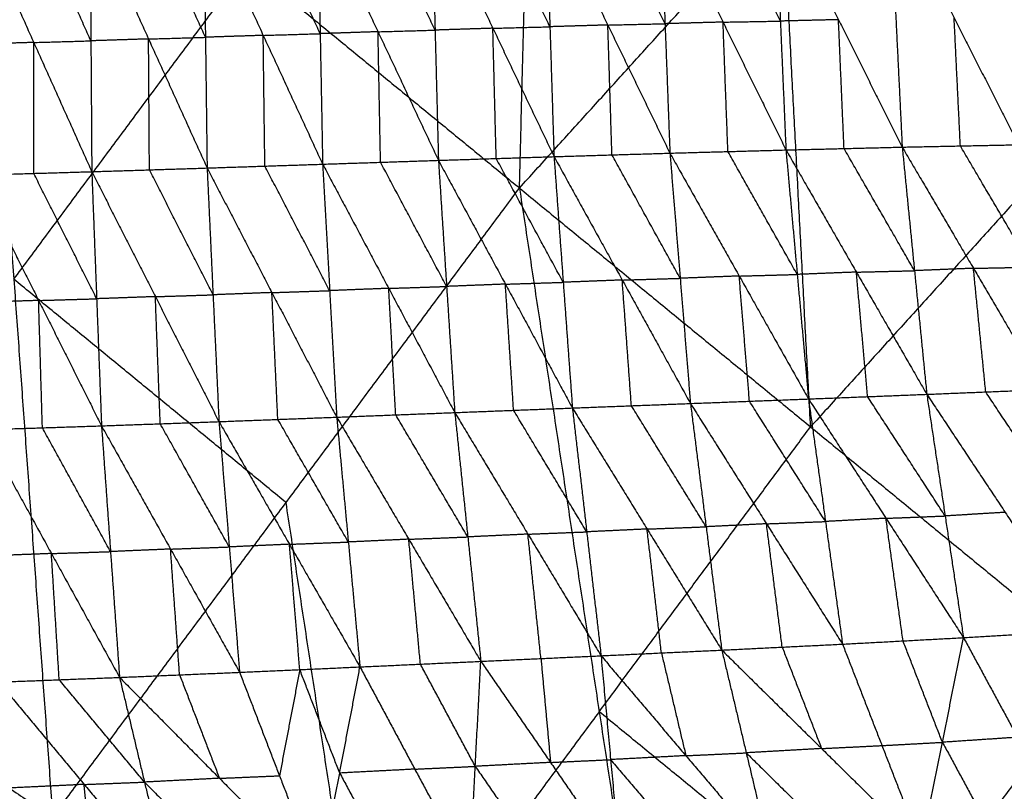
# Model space of a CAD drawing. Header units: millimetres. Extents: x -106 to 110, y -96 to 120.
# Tile 322 of 656: x -60.36 to -51.18, y 53.53 to 60.73. Entities that reach past the tile are written whole.
import ezdxf

# ---------------------------------------------------------------- set-up
doc = ezdxf.new("R2010")
doc.units = ezdxf.units.MM
doc.header["$MEASUREMENT"] = 0
doc.layers.add('Default', color=7, linetype='Continuous', true_color=0x000000)

msp = doc.modelspace()

# ---------------------------------------------------------------- linework, layer by layer
at = {"layer": 'Default'}
for points in [[(-55.6987, 59.1591, 4.6759), (-55.5676, 64.185, 5.1322), (-55.4365, 69.211, 5.5886)], [(-55.6987, 59.1591, 4.6759), (-53.2469, 61.8643, 4.6759), (-50.795, 64.5695, 4.6759)], [(-60.7728, 63.3232, 5.5886), (-60.4107, 58.3086, 5.1322), (-60.0485, 53.294, 4.6759)], [(-60.7728, 63.3232, 5.5886), (-58.2358, 61.2411, 5.1322), (-55.6987, 59.1591, 4.6759)], [(-56.5164, 61.8451, -1.4941), (-56.4851, 60.6312, -1.597), (-56.4539, 59.4173, -1.6999)], [(-56.5164, 61.8451, -1.4941), (-55.9466, 60.6485, -1.6537), (-55.3768, 59.4519, -1.8133)], [(-55.4149, 60.6625, -1.7162), (-55.6998, 61.2609, -1.6364), (-55.9847, 61.8592, -1.5566)], [(-55.453, 61.8732, -1.6191), (-55.4149, 60.6625, -1.7162), (-55.3768, 59.4519, -1.8133)], [(-55.453, 61.8732, -1.6191), (-54.8749, 60.6788, -1.7668), (-54.2968, 59.4844, -1.9145)], [(-54.3423, 60.691, -1.8231), (-54.6313, 61.2882, -1.7492), (-54.9204, 61.8854, -1.6753)], [(-54.3877, 61.8976, -1.7316), (-54.3423, 60.691, -1.8231), (-54.2968, 59.4844, -1.9145)], [(-54.3877, 61.8976, -1.7316), (-53.8016, 60.7059, -1.8666), (-53.2155, 59.5142, -2.0015)], [(-53.2676, 60.7153, -1.9157), (-53.5606, 61.3111, -1.8482), (-53.8537, 61.907, -1.7807)], [(-53.3196, 61.9164, -1.8299), (-53.2676, 60.7153, -1.9157), (-53.2155, 59.5142, -2.0015)], [(-53.3196, 61.9164, -1.8299), (-52.7259, 60.7285, -1.951), (-52.1323, 59.5407, -2.0721)], [(-52.986, 56.9328, 4.4319), (-53.1164, 59.3985, 4.5539), (-53.2469, 61.8643, 4.6759)], [(-52.249, 61.9275, -1.9116), (-52.1907, 60.7341, -1.9918), (-52.1323, 59.5407, -2.0721)], [(-52.249, 61.9275, -1.9116), (-51.6483, 60.7452, -2.0175), (-51.0475, 59.5629, -2.1234)], [(-59.7005, 61.7513, -1.0606), (-59.6923, 60.5314, -1.1808), (-59.6842, 59.3115, -1.301)], [(-59.7005, 61.7513, -1.0606), (-59.155, 60.5486, -1.2513), (-58.6095, 59.3459, -1.442)], [(-58.625, 60.5644, -1.3276), (-58.8978, 61.1658, -1.2323), (-59.1705, 61.7671, -1.1369)], [(-58.6406, 61.783, -1.2132), (-58.625, 60.5644, -1.3276), (-58.6095, 59.3459, -1.442)], [(-58.6406, 61.783, -1.2132), (-58.0867, 60.5823, -1.3944), (-57.5328, 59.3815, -1.5755)], [(-57.556, 60.5981, -1.4669), (-57.833, 61.1985, -1.3763), (-58.1099, 61.7988, -1.2858)], [(-57.5792, 61.8147, -1.3583), (-57.556, 60.5981, -1.4669), (-57.5328, 59.3815, -1.5755)], [(-57.5792, 61.8147, -1.3583), (-57.0166, 60.616, -1.5291), (-56.4539, 59.4173, -1.6999)], [(-56.4851, 60.6312, -1.597), (-56.7665, 61.2306, -1.5116), (-57.0478, 61.8299, -1.4262)], [(-60.7658, 61.7207, -0.9015), (-60.225, 60.5161, -1.1013), (-59.6842, 59.3115, -1.301)], [(-59.6923, 60.5314, -1.1808), (-59.9627, 61.1337, -1.081), (-60.2331, 61.736, -0.9811)], [(-60.4107, 58.3086, 5.1322), (-59.3232, 59.7749, 5.1322), (-58.2358, 61.2411, 5.1322)], [(-51.5899, 59.5518, -2.0977), (-51.6191, 60.1485, -2.0576), (-51.6483, 60.7452, -2.0175)], [(-55.9466, 60.6485, -1.6537), (-56.2159, 60.6399, -1.6254), (-56.4851, 60.6312, -1.597)], [(-55.9466, 60.6485, -1.6537), (-55.6807, 60.6555, -1.685), (-55.4149, 60.6625, -1.7162)], [(-55.9153, 59.4346, -1.7566), (-55.931, 60.0415, -1.7052), (-55.9466, 60.6485, -1.6537)], [(-54.8749, 60.6788, -1.7668), (-55.1449, 60.6707, -1.7415), (-55.4149, 60.6625, -1.7162)], [(-54.8749, 60.6788, -1.7668), (-54.6086, 60.6849, -1.7949), (-54.3423, 60.691, -1.8231)], [(-54.8368, 59.4681, -1.8639), (-54.8559, 60.0734, -1.8154), (-54.8749, 60.6788, -1.7668)], [(-53.8016, 60.7059, -1.8666), (-54.072, 60.6984, -1.8448), (-54.3423, 60.691, -1.8231)], [(-53.8016, 60.7059, -1.8666), (-53.5346, 60.7106, -1.8911), (-53.2676, 60.7153, -1.9157)], [(-53.7562, 59.4993, -1.958), (-53.7789, 60.1026, -1.9123), (-53.8016, 60.7059, -1.8666)], [(-52.7259, 60.7285, -1.951), (-52.9968, 60.7219, -1.9333), (-53.2676, 60.7153, -1.9157)], [(-52.6739, 59.5274, -2.0368), (-52.6999, 60.128, -1.9939), (-52.7259, 60.7285, -1.951)], [(-59.155, 60.5486, -1.2513), (-58.89, 60.5565, -1.2895), (-58.625, 60.5644, -1.3276)], [(-58.0867, 60.5823, -1.3944), (-58.3559, 60.5733, -1.361), (-58.625, 60.5644, -1.3276)], [(-58.0867, 60.5823, -1.3944), (-57.8213, 60.5902, -1.4306), (-57.556, 60.5981, -1.4669)], [(-58.0711, 59.3637, -1.5088), (-58.0789, 59.973, -1.4516), (-58.0867, 60.5823, -1.3944)], [(-57.0166, 60.616, -1.5291), (-57.2863, 60.6071, -1.498), (-57.556, 60.5981, -1.4669)], [(-57.0166, 60.616, -1.5291), (-56.7508, 60.6236, -1.5631), (-56.4851, 60.6312, -1.597)], [(-56.9933, 59.3994, -1.6377), (-57.0049, 60.0077, -1.5834), (-57.0166, 60.616, -1.5291)], [(-60.225, 60.5161, -1.1013), (-60.4953, 60.5082, -1.0644), (-60.7657, 60.5002, -1.0274)], [(-60.225, 60.5161, -1.1013), (-59.9587, 60.5238, -1.1411), (-59.6923, 60.5314, -1.1808)], [(-60.2249, 59.2956, -1.2272), (-60.2249, 59.9059, -1.1642), (-60.225, 60.5161, -1.1013)], [(-59.155, 60.5486, -1.2513), (-59.4237, 60.54, -1.2161), (-59.6923, 60.5314, -1.1808)], [(-59.1468, 59.3287, -1.3715), (-59.1509, 59.9386, -1.3114), (-59.155, 60.5486, -1.2513)], [(-50.5341, 59.638, 4.4319), (-51.76, 58.2854, 4.4319), (-52.986, 56.9328, 4.4319)], [(-52.1323, 59.5407, -2.0721), (-51.5899, 59.5518, -2.0977), (-51.0475, 59.5629, -2.1234)], [(-50.9258, 58.4217, -1.9639), (-51.2579, 58.9868, -2.0308), (-51.5899, 59.5518, -2.0977)], [(-55.3768, 59.4519, -1.8133), (-54.8368, 59.4681, -1.8639), (-54.2968, 59.4844, -1.9145)], [(-54.2011, 58.3174, -1.7706), (-54.519, 58.8928, -1.8173), (-54.8368, 59.4681, -1.8639)], [(-54.2968, 59.4844, -1.9145), (-53.7562, 59.4993, -1.958), (-53.2155, 59.5142, -2.0015)], [(-54.2968, 59.4844, -1.9145), (-54.2011, 58.3174, -1.7706), (-54.1054, 57.1505, -1.6267)], [(-54.2968, 59.4844, -1.9145), (-53.651, 58.3385, -1.8082), (-53.0051, 57.1927, -1.7019)], [(-53.1103, 58.3535, -1.8517), (-53.4332, 58.9264, -1.9049), (-53.7562, 59.4993, -1.958)], [(-53.2155, 59.5142, -2.0015), (-52.6739, 59.5274, -2.0368), (-52.1323, 59.5407, -2.0721)], [(-53.2155, 59.5142, -2.0015), (-53.1103, 58.3535, -1.8517), (-53.0051, 57.1927, -1.7019)], [(-53.2155, 59.5142, -2.0015), (-52.5593, 58.3751, -1.8817), (-51.9031, 57.236, -1.7618)], [(-52.0177, 58.3883, -1.9169), (-52.3458, 58.9579, -1.9769), (-52.6739, 59.5274, -2.0368)], [(-52.1323, 59.5407, -2.0721), (-52.0177, 58.3883, -1.9169), (-51.9031, 57.236, -1.7618)], [(-52.1323, 59.5407, -2.0721), (-51.4682, 58.4106, -1.9382), (-50.8041, 57.2805, -1.8043)], [(-58.6095, 59.3459, -1.442), (-58.0711, 59.3637, -1.5088), (-57.5328, 59.3815, -1.5755)], [(-57.5328, 59.3815, -1.5755), (-56.9933, 59.3994, -1.6377), (-56.4539, 59.4173, -1.6999)], [(-57.5328, 59.3815, -1.5755), (-57.4673, 58.2022, -1.451), (-57.4019, 57.023, -1.3264)], [(-57.5328, 59.3815, -1.5755), (-56.9172, 58.2237, -1.5067), (-56.3016, 57.0658, -1.4379)], [(-56.3777, 58.2416, -1.5689), (-56.6855, 58.8205, -1.6033), (-56.9933, 59.3994, -1.6377)], [(-56.4539, 59.4173, -1.6999), (-55.9153, 59.4346, -1.7566), (-55.3768, 59.4519, -1.8133)], [(-56.4539, 59.4173, -1.6999), (-56.3777, 58.2416, -1.5689), (-56.3016, 57.0658, -1.4379)], [(-56.4539, 59.4173, -1.6999), (-55.8297, 58.2629, -1.619), (-55.2055, 57.1084, -1.5382)], [(-55.2911, 58.2801, -1.6757), (-55.6032, 58.8574, -1.7162), (-55.9153, 59.4346, -1.7566)], [(-55.3768, 59.4519, -1.8133), (-55.2911, 58.2801, -1.6757), (-55.2055, 57.1084, -1.5382)], [(-55.3768, 59.4519, -1.8133), (-54.7411, 58.3012, -1.72), (-54.1054, 57.1505, -1.6267)], [(-60.7656, 59.2797, -1.1533), (-60.2249, 59.2956, -1.2272), (-59.6842, 59.3115, -1.301)], [(-60.7656, 59.2797, -1.1533), (-60.1795, 58.1108, -1.1146), (-59.5935, 56.9419, -1.076)], [(-59.6388, 58.1267, -1.1885), (-59.9318, 58.7112, -1.2078), (-60.2249, 59.2956, -1.2272)], [(-59.6842, 59.3115, -1.301), (-59.1468, 59.3287, -1.3715), (-58.6095, 59.3459, -1.442)], [(-59.6842, 59.3115, -1.301), (-59.6388, 58.1267, -1.1885), (-59.5935, 56.9419, -1.076)], [(-59.6842, 59.3115, -1.301), (-59.0915, 58.1464, -1.2532), (-58.4989, 56.9812, -1.2054)], [(-58.5542, 58.1635, -1.3237), (-58.8505, 58.7461, -1.3476), (-59.1468, 59.3287, -1.3715)], [(-58.6095, 59.3459, -1.442), (-58.5542, 58.1635, -1.3237), (-58.4989, 56.9812, -1.2054)], [(-58.6095, 59.3459, -1.442), (-58.0057, 58.1844, -1.3842), (-57.4019, 57.023, -1.3264)], [(-57.4673, 58.2022, -1.451), (-57.7692, 58.783, -1.4799), (-58.0711, 59.3637, -1.5088)], [(-60.0485, 53.294, 4.6759), (-57.8736, 56.2265, 4.6759), (-55.6987, 59.1591, 4.6759)], [(-55.6987, 59.1591, 4.6759), (-54.9557, 54.2769, 4.4319), (-54.2127, 49.3946, 4.1879)], [(-55.6987, 59.1591, 4.6759), (-52.986, 56.9328, 4.4319), (-50.2732, 54.7064, 4.1879)], [(-52.5593, 58.3751, -1.8817), (-52.8348, 58.3643, -1.8667), (-53.1103, 58.3535, -1.8517)], [(-52.5593, 58.3751, -1.8817), (-52.2885, 58.3817, -1.8993), (-52.0177, 58.3883, -1.9169)], [(-52.4541, 57.2143, -1.7318), (-52.5067, 57.7947, -1.8068), (-52.5593, 58.3751, -1.8817)], [(-51.4682, 58.4106, -1.9382), (-51.7429, 58.3995, -1.9276), (-52.0177, 58.3883, -1.9169)], [(-51.4682, 58.4106, -1.9382), (-51.197, 58.4162, -1.951), (-50.9258, 58.4217, -1.9639)], [(-51.3536, 57.2583, -1.7831), (-51.4109, 57.8344, -1.8606), (-51.4682, 58.4106, -1.9382)], [(-57.8736, 56.2265, 4.6759), (-59.1421, 57.2676, 4.904), (-60.4107, 58.3086, 5.1322)], [(-55.8297, 58.2629, -1.619), (-55.5604, 58.2715, -1.6474), (-55.2911, 58.2801, -1.6757)], [(-54.7411, 58.3012, -1.72), (-55.0161, 58.2907, -1.6979), (-55.2911, 58.2801, -1.6757)], [(-54.7411, 58.3012, -1.72), (-54.4711, 58.3093, -1.7453), (-54.2011, 58.3174, -1.7706)], [(-54.6554, 57.1295, -1.5824), (-54.6983, 57.7153, -1.6512), (-54.7411, 58.3012, -1.72)], [(-53.651, 58.3385, -1.8082), (-53.9261, 58.328, -1.7894), (-54.2011, 58.3174, -1.7706)], [(-53.651, 58.3385, -1.8082), (-53.3806, 58.346, -1.8299), (-53.1103, 58.3535, -1.8517)], [(-53.5553, 57.1716, -1.6643), (-53.6031, 57.7551, -1.7362), (-53.651, 58.3385, -1.8082)], [(-58.0057, 58.1844, -1.3842), (-58.2799, 58.174, -1.354), (-58.5542, 58.1635, -1.3237)], [(-58.0057, 58.1844, -1.3842), (-57.7365, 58.1933, -1.4176), (-57.4673, 58.2022, -1.451)], [(-57.9504, 57.0021, -1.2659), (-57.978, 57.5932, -1.3251), (-58.0057, 58.1844, -1.3842)], [(-56.9172, 58.2237, -1.5067), (-57.1922, 58.213, -1.4788), (-57.4673, 58.2022, -1.451)], [(-56.9172, 58.2237, -1.5067), (-56.6475, 58.2326, -1.5378), (-56.3777, 58.2416, -1.5689)], [(-56.8517, 57.0444, -1.3822), (-56.8845, 57.634, -1.4444), (-56.9172, 58.2237, -1.5067)], [(-55.8297, 58.2629, -1.619), (-56.1037, 58.2522, -1.594), (-56.3777, 58.2416, -1.5689)], [(-55.7535, 57.0871, -1.488), (-55.7916, 57.675, -1.5535), (-55.8297, 58.2629, -1.619)], [(-60.1795, 58.1108, -1.1146), (-60.4549, 58.1019, -1.0802), (-60.7302, 58.0929, -1.0458)], [(-60.1795, 58.1108, -1.1146), (-59.9092, 58.1188, -1.1516), (-59.6388, 58.1267, -1.1885)], [(-60.1442, 56.924, -1.0071), (-60.1619, 57.5174, -1.0609), (-60.1795, 58.1108, -1.1146)], [(-59.0915, 58.1464, -1.2532), (-59.3652, 58.1365, -1.2209), (-59.6388, 58.1267, -1.1885)], [(-59.0915, 58.1464, -1.2532), (-58.8229, 58.155, -1.2885), (-58.5542, 58.1635, -1.3237)], [(-59.0462, 56.9615, -1.1407), (-59.0689, 57.554, -1.1969), (-59.0915, 58.1464, -1.2532)], [(-51.9031, 57.236, -1.7618), (-51.3536, 57.2583, -1.7831), (-50.8041, 57.2805, -1.8043)], [(-50.6233, 56.1576, -1.3469), (-50.9884, 56.708, -1.565), (-51.3536, 57.2583, -1.7831)], [(-54.1054, 57.1505, -1.6267), (-53.5553, 57.1716, -1.6643), (-53.0051, 57.1927, -1.7019)], [(-52.8466, 56.0498, -1.2473), (-53.201, 56.6107, -1.4558), (-53.5553, 57.1716, -1.6643)], [(-53.0051, 57.1927, -1.7019), (-52.4541, 57.2143, -1.7318), (-51.9031, 57.236, -1.7618)], [(-53.0051, 57.1927, -1.7019), (-52.8466, 56.0498, -1.2473), (-52.6882, 54.9068, -0.7927)], [(-53.0051, 57.1927, -1.7019), (-52.2831, 56.0801, -1.2748), (-51.5611, 54.9674, -0.8478)], [(-51.7321, 56.1017, -1.3048), (-52.0931, 56.658, -1.5183), (-52.4541, 57.2143, -1.7318)], [(-51.9031, 57.236, -1.7618), (-51.7321, 56.1017, -1.3048), (-51.5611, 54.9674, -0.8478)], [(-51.9031, 57.236, -1.7618), (-51.1728, 56.1354, -1.3257), (-50.4425, 55.0347, -0.8895)], [(-56.3016, 57.0658, -1.4379), (-55.7535, 57.0871, -1.488), (-55.2055, 57.1084, -1.5382)], [(-55.072, 55.9535, -1.0928), (-55.4128, 56.5203, -1.2904), (-55.7535, 57.0871, -1.488)], [(-55.2055, 57.1084, -1.5382), (-54.6554, 57.1295, -1.5824), (-54.1054, 57.1505, -1.6267)], [(-55.2055, 57.1084, -1.5382), (-55.072, 55.9535, -1.0928), (-54.9385, 54.7986, -0.6474)], [(-55.2055, 57.1084, -1.5382), (-54.5094, 55.9799, -1.1319), (-53.8133, 54.8513, -0.7257)], [(-53.9594, 56.0009, -1.1762), (-54.3074, 56.5652, -1.3793), (-54.6554, 57.1295, -1.5824)], [(-54.1054, 57.1505, -1.6267), (-53.9594, 56.0009, -1.1762), (-53.8133, 54.8513, -0.7257)], [(-54.1054, 57.1505, -1.6267), (-53.3968, 56.0287, -1.2097), (-52.6882, 54.9068, -0.7927)], [(-59.5935, 56.9419, -1.076), (-59.0462, 56.9615, -1.1407), (-58.4989, 56.9812, -1.2054)], [(-58.4989, 56.9812, -1.2054), (-57.9504, 57.0021, -1.2659), (-57.4019, 57.023, -1.3264)], [(-58.4989, 56.9812, -1.2054), (-58.4028, 55.8127, -0.7779), (-58.3068, 54.6442, -0.3504)], [(-58.4989, 56.9812, -1.2054), (-57.842, 55.8379, -0.8324), (-57.185, 54.6945, -0.4594)], [(-57.2934, 55.8587, -0.8929), (-57.6219, 56.4304, -1.0794), (-57.9504, 57.0021, -1.2659)], [(-57.4019, 57.023, -1.3264), (-56.8517, 57.0444, -1.3822), (-56.3016, 57.0658, -1.4379)], [(-57.4019, 57.023, -1.3264), (-57.2934, 55.8587, -0.8929), (-57.185, 54.6945, -0.4594)], [(-57.4019, 57.023, -1.3264), (-56.7303, 55.8848, -0.9426), (-56.0587, 54.7466, -0.5588)], [(-56.1801, 55.9062, -0.9984), (-56.5159, 56.4753, -1.1903), (-56.8517, 57.0444, -1.3822)], [(-56.3016, 57.0658, -1.4379), (-56.1801, 55.9062, -0.9984), (-56.0587, 54.7466, -0.5588)], [(-56.3016, 57.0658, -1.4379), (-55.62, 55.9322, -1.0426), (-54.9385, 54.7986, -0.6474)], [(-65.5063, 56.9408, 5.5886), (-62.7774, 55.1174, 5.1322), (-60.0485, 53.294, 4.6759)], [(-60.6949, 56.9061, -0.9383), (-60.1442, 56.924, -1.0071), (-59.5935, 56.9419, -1.076)], [(-60.6949, 56.9061, -0.9383), (-60.0602, 55.7514, -0.5851), (-59.4254, 54.5968, -0.2319)], [(-59.5095, 55.7693, -0.6539), (-59.8268, 56.3467, -0.8305), (-60.1442, 56.924, -1.0071)], [(-59.5935, 56.9419, -1.076), (-59.5095, 55.7693, -0.6539), (-59.4254, 54.5968, -0.2319)], [(-59.5935, 56.9419, -1.076), (-58.9501, 55.793, -0.7132), (-58.3068, 54.6442, -0.3504)], [(-58.4028, 55.8127, -0.7779), (-58.7245, 56.3871, -0.9593), (-59.0462, 56.9615, -1.1407)], [(-54.9557, 54.2769, 4.4319), (-53.9708, 55.6048, 4.4319), (-52.986, 56.9328, 4.4319)], [(-57.1306, 51.3443, 4.4319), (-57.5021, 53.7854, 4.5539), (-57.8736, 56.2265, 4.6759)], [(-52.2831, 56.0801, -1.2748), (-52.5649, 56.0649, -1.2611), (-52.8466, 56.0498, -1.2473)], [(-52.2831, 56.0801, -1.2748), (-52.0076, 56.0909, -1.2898), (-51.7321, 56.1017, -1.3048)], [(-52.1246, 54.9371, -0.8203), (-52.2039, 55.5086, -1.0475), (-52.2831, 56.0801, -1.2748)], [(-51.1728, 56.1354, -1.3257), (-51.4524, 56.1185, -1.3152), (-51.7321, 56.1017, -1.3048)], [(-54.5094, 55.9799, -1.1319), (-54.7907, 55.9667, -1.1123), (-55.072, 55.9535, -1.0928)], [(-54.5094, 55.9799, -1.1319), (-54.2344, 55.9904, -1.1541), (-53.9594, 56.0009, -1.1762)], [(-54.3759, 54.825, -0.6865), (-54.4426, 55.4024, -0.9092), (-54.5094, 55.9799, -1.1319)], [(-53.3968, 56.0287, -1.2097), (-53.6781, 56.0148, -1.193), (-53.9594, 56.0009, -1.1762)], [(-53.3968, 56.0287, -1.2097), (-53.1217, 56.0392, -1.2285), (-52.8466, 56.0498, -1.2473)], [(-53.2507, 54.8791, -0.7592), (-53.3238, 55.4539, -0.9844), (-53.3968, 56.0287, -1.2097)], [(-56.7303, 55.8848, -0.9426), (-57.0118, 55.8717, -0.9178), (-57.2934, 55.8587, -0.8929)], [(-56.7303, 55.8848, -0.9426), (-56.4552, 55.8955, -0.9705), (-56.1801, 55.9062, -0.9984)], [(-56.6218, 54.7205, -0.5091), (-56.676, 55.3026, -0.7259), (-56.7303, 55.8848, -0.9426)], [(-55.62, 55.9322, -1.0426), (-55.9001, 55.9192, -1.0205), (-56.1801, 55.9062, -0.9984)], [(-55.62, 55.9322, -1.0426), (-55.346, 55.9429, -1.0677), (-55.072, 55.9535, -1.0928)], [(-55.4986, 54.7726, -0.6031), (-55.5593, 55.3524, -0.8229), (-55.62, 55.9322, -1.0426)], [(-58.9501, 55.793, -0.7132), (-59.2298, 55.7812, -0.6836), (-59.5095, 55.7693, -0.6539)], [(-58.9501, 55.793, -0.7132), (-58.6765, 55.8029, -0.7455), (-58.4028, 55.8127, -0.7779)], [(-58.8661, 54.6205, -0.2912), (-58.9081, 55.2068, -0.5022), (-58.9501, 55.793, -0.7132)], [(-57.842, 55.8379, -0.8324), (-58.1224, 55.8253, -0.8051), (-58.4028, 55.8127, -0.7779)], [(-57.842, 55.8379, -0.8324), (-57.5677, 55.8483, -0.8627), (-57.2934, 55.8587, -0.8929)], [(-57.7459, 54.6694, -0.4049), (-57.7939, 55.2536, -0.6187), (-57.842, 55.8379, -0.8324)], [(-60.0602, 55.7514, -0.5851), (-60.3413, 55.7406, -0.553), (-60.6225, 55.7297, -0.5209)], [(-60.0602, 55.7514, -0.5851), (-59.7848, 55.7604, -0.6195), (-59.5095, 55.7693, -0.6539)], [(-59.9878, 54.575, -0.1677), (-60.024, 55.1632, -0.3764), (-60.0602, 55.7514, -0.5851)], [(-52.6882, 54.9068, -0.7927), (-52.1246, 54.9371, -0.8203), (-51.5611, 54.9674, -0.8478)], [(-51.9533, 53.0156, 0.6291), (-51.7572, 53.9915, -0.1094), (-51.5611, 54.9674, -0.8478)], [(-51.5611, 54.9674, -0.8478), (-51.0018, 55.0011, -0.8686), (-50.4425, 55.0347, -0.8895)], [(-51.5611, 54.9674, -0.8478), (-51.0574, 54.0384, -0.144), (-50.5538, 53.1094, 0.5598)], [(-53.8133, 54.8513, -0.7257), (-53.2507, 54.8791, -0.7592), (-52.6882, 54.9068, -0.7927)], [(-53.2507, 54.8791, -0.7592), (-53.067, 54.4063, -0.4037), (-52.8833, 53.9335, -0.0483)], [(-52.6882, 54.9068, -0.7927), (-52.3208, 53.9612, -0.0818), (-51.9533, 53.0156, 0.6291)], [(-51.7572, 53.9915, -0.1094), (-51.9409, 54.4643, -0.4648), (-52.1246, 54.9371, -0.8203)], [(-56.0587, 54.7466, -0.5588), (-55.4986, 54.7726, -0.6031), (-54.9385, 54.7986, -0.6474)], [(-54.9385, 54.7986, -0.6474), (-54.3759, 54.825, -0.6865), (-53.8133, 54.8513, -0.7257)], [(-54.9385, 54.7986, -0.6474), (-54.8493, 53.83, 0.0763), (-54.7601, 52.8613, 0.7999)], [(-54.9385, 54.7986, -0.6474), (-54.1481, 53.8668, 0.0308), (-53.3577, 52.935, 0.7089)], [(-54.3759, 54.825, -0.6865), (-54.262, 54.3459, -0.3279), (-54.1481, 53.8668, 0.0308)], [(-53.8133, 54.8513, -0.7257), (-53.5855, 53.8932, -0.0084), (-53.3577, 52.935, 0.7089)], [(-53.8133, 54.8513, -0.7257), (-52.8833, 53.9335, -0.0483), (-51.9533, 53.0156, 0.6291)], [(-58.3068, 54.6442, -0.3504), (-57.7459, 54.6694, -0.4049), (-57.185, 54.6945, -0.4594)], [(-57.5633, 52.715, 1.0192), (-57.3741, 53.7048, 0.2799), (-57.185, 54.6945, -0.4594)], [(-57.185, 54.6945, -0.4594), (-56.6218, 54.7205, -0.5091), (-56.0587, 54.7466, -0.5588)], [(-57.185, 54.6945, -0.4594), (-56.674, 53.7413, 0.2218), (-56.1629, 52.7882, 0.903)], [(-56.1108, 53.7674, 0.1721), (-56.3663, 54.2439, -0.1685), (-56.6218, 54.7205, -0.5091)], [(-56.1629, 52.7882, 0.903), (-56.1108, 53.7674, 0.1721), (-56.0587, 54.7466, -0.5588)], [(-56.0587, 54.7466, -0.5588), (-55.4094, 53.8039, 0.1206), (-54.7601, 52.8613, 0.7999)], [(-55.4986, 54.7726, -0.6031), (-55.454, 54.2883, -0.2413), (-55.4094, 53.8039, 0.1206)], [(-54.2127, 49.3946, 4.1879), (-52.2429, 52.0505, 4.1879), (-50.2732, 54.7064, 4.1879)], [(-60.5501, 54.5533, -0.1034), (-59.9878, 54.575, -0.1677), (-59.4254, 54.5968, -0.2319)], [(-59.4254, 54.5968, -0.2319), (-58.8661, 54.6205, -0.2912), (-58.3068, 54.6442, -0.3504)], [(-59.4254, 54.5968, -0.2319), (-59.1929, 53.6205, 0.4589), (-58.9603, 52.6442, 1.1498)], [(-59.4254, 54.5968, -0.2319), (-58.4944, 53.6559, 0.3936), (-57.5633, 52.715, 1.0192)], [(-58.8661, 54.6205, -0.2912), (-58.6802, 54.1382, 0.0512), (-58.4944, 53.6559, 0.3936)], [(-58.3068, 54.6442, -0.3504), (-57.935, 53.6796, 0.3344), (-57.5633, 52.715, 1.0192)], [(-57.7459, 54.6694, -0.4049), (-57.8404, 54.1745, -0.0353), (-57.935, 53.6796, 0.3344)], [(-57.3741, 53.7048, 0.2799), (-57.56, 54.1871, -0.0625), (-57.7459, 54.6694, -0.4049)], [(-60.5501, 54.5533, -0.1034), (-59.7552, 53.5987, 0.5232), (-58.9603, 52.6442, 1.1498)], [(-59.1929, 53.6205, 0.4589), (-59.5903, 54.0978, 0.1456), (-59.9878, 54.575, -0.1677)], [(-54.9557, 54.2769, 4.4319), (-56.0432, 52.8106, 4.4319), (-57.1306, 51.3443, 4.4319)], [(-52.2429, 52.0505, 4.1879), (-53.5993, 53.1637, 4.3099), (-54.9557, 54.2769, 4.4319)], [(-52.8833, 53.9335, -0.0483), (-52.602, 53.9473, -0.0651), (-52.3208, 53.9612, -0.0818)], [(-52.3208, 53.9612, -0.0818), (-52.039, 53.9764, -0.0956), (-51.7572, 53.9915, -0.1094)], [(-51.0574, 54.0384, -0.144), (-51.4073, 54.015, -0.1267), (-51.7572, 53.9915, -0.1094)], [(-51.7572, 53.9915, -0.1094), (-51.5054, 53.527, 0.2425), (-51.2535, 53.0625, 0.5944)], [(-54.1481, 53.8668, 0.0308), (-54.4987, 53.8484, 0.0535), (-54.8493, 53.83, 0.0763)], [(-54.1481, 53.8668, 0.0308), (-53.8668, 53.88, 0.0112), (-53.5855, 53.8932, -0.0084)], [(-52.8833, 53.9335, -0.0483), (-53.2344, 53.9133, -0.0283), (-53.5855, 53.8932, -0.0084)], [(-53.5855, 53.8932, -0.0084), (-53.1205, 53.4342, 0.3303), (-52.6555, 52.9753, 0.669)], [(-56.674, 53.7413, 0.2218), (-56.3924, 53.7544, 0.197), (-56.1108, 53.7674, 0.1721)], [(-55.4094, 53.8039, 0.1206), (-55.7601, 53.7856, 0.1463), (-56.1108, 53.7674, 0.1721)], [(-56.1108, 53.7674, 0.1721), (-55.7862, 53.2961, 0.5118), (-55.4615, 52.8247, 0.8515)], [(-55.4094, 53.8039, 0.1206), (-55.1294, 53.8169, 0.0984), (-54.8493, 53.83, 0.0763)], [(-54.8493, 53.83, 0.0763), (-54.4541, 53.3641, 0.4153), (-54.0589, 52.8982, 0.7544)], [(-58.4944, 53.6559, 0.3936), (-58.2147, 53.6678, 0.364), (-57.935, 53.6796, 0.3344)], [(-56.674, 53.7413, 0.2218), (-57.024, 53.7231, 0.2508), (-57.3741, 53.7048, 0.2799)], [(-57.3741, 53.7048, 0.2799), (-57.1186, 53.2282, 0.6205), (-56.8631, 52.7516, 0.9611)], [(-59.7552, 53.5987, 0.5232), (-60.1041, 53.5821, 0.5597), (-60.453, 53.5655, 0.5962)], [(-59.7552, 53.5987, 0.5232), (-59.474, 53.6096, 0.491), (-59.1929, 53.6205, 0.4589)], [(-59.6581, 52.611, 1.2228), (-59.7067, 53.1048, 0.873), (-59.7552, 53.5987, 0.5232)], [(-58.4944, 53.6559, 0.3936), (-58.8436, 53.6382, 0.4263), (-59.1929, 53.6205, 0.4589)], [(-59.1929, 53.6205, 0.4589), (-58.7273, 53.15, 0.7717), (-58.2618, 52.6796, 1.0845)]]:
    msp.add_open_spline(points, degree=2, dxfattribs=at)

doc.saveas('drawing.dxf')
